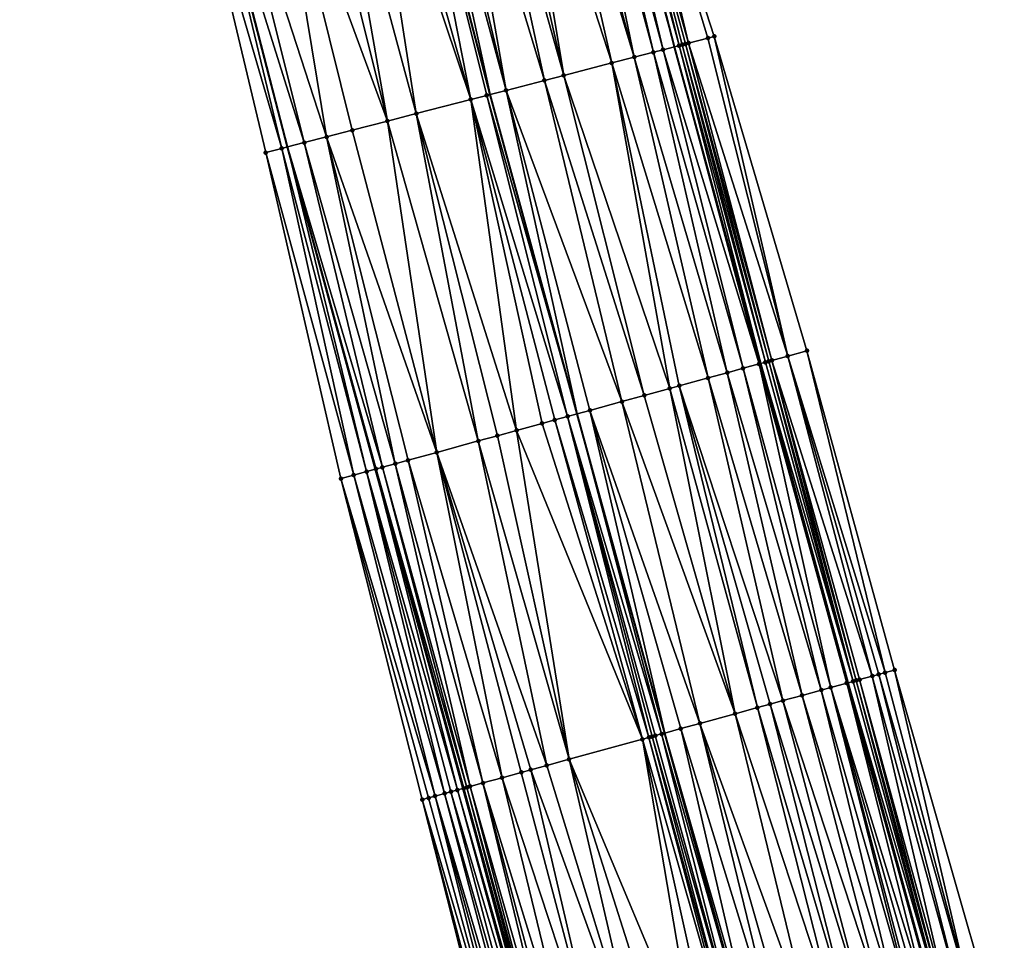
# Model space of a CAD drawing. Header units: feet. Extents: x 2004186 to 2014793, y 836912 to 864902.
# Tile 848 of 974: x 2004364 to 2004424, y 859448 to 859504. Entities that reach past the tile are written whole.
import ezdxf

# ---------------------------------------------------------------- set-up
doc = ezdxf.new("R2010")
doc.units = ezdxf.units.FT
doc.header["$LTSCALE"] = 100
doc.header["$MEASUREMENT"] = 0
for name, color, linetype, lineweight in [('EP_Travel Lane', 5, 'Continuous', 40), ('GPL_Skip Line', 2, 'Continuous', 40), ('Road Shots', 4, 'Continuous', 200), ('Road X-Section', 30, 'Continuous', 13)]:
    doc.layers.add(name, color=color, linetype=linetype, lineweight=lineweight)
doc.layers.add('I-77 SB_MM21-27-Surface-Border', color=7, linetype='Continuous')
doc.layers.add('I-77 SB_MM21-27-Surface-TIN', color=7, linetype='Continuous')

msp = doc.modelspace()

# ---------------------------------------------------------------- linework, layer by layer
at = {"layer": 'EP_Travel Lane'}
for points in [[(2004475.98675831, 859252.9755330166, 446.5739951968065), (2004470.027193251, 859271.9272233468, 446.4479969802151), (2004464.293373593, 859291.0871976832, 446.3012957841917), (2004458.559645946, 859310.2468645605, 446.1088986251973), (2004452.825862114, 859329.4067191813, 445.9444033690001), (2004447.172181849, 859348.4381588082, 445.744362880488), (2004441.629215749, 859367.653598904, 445.5383283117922), (2004436.086240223, 859386.8690716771, 445.3357163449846), (2004430.543256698, 859406.0845721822, 445.1360297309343), (2004425.08506517, 859425.172963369, 444.9390603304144), (2004419.806102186, 859444.4627209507, 444.7434054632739), (2004414.527064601, 859463.7527511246, 444.5783237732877), (2004409.248078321, 859483.0425938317, 444.3922111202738), (2004404.042532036, 859502.1813761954, 444.2028261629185), (2004399.035574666, 859521.5434234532, 443.9982920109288), (2004394.028624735, 859540.9054419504, 443.790683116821), (2004389.021615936, 859560.2676880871, 443.6073706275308)], [(2004453.157249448, 859245.7875541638, 447.2093015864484), (2004447.138044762, 859265.0163735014, 447.1114540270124), (2004441.36635806, 859284.1656426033, 447.065016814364), (2004435.594843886, 859303.3143392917, 446.9334906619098), (2004429.823350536, 859322.46296689, 446.7916857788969), (2004424.055859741, 859341.7796547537, 446.6171872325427), (2004418.509860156, 859360.9946002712, 446.4480281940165), (2004412.963892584, 859380.209434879, 446.267231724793), (2004407.417962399, 859399.4241399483, 446.0728171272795), (2004401.865261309, 859418.803356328, 445.8417982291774), (2004396.566951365, 859438.0880190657, 445.6690462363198), (2004391.268674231, 859457.372562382, 445.4828924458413), (2004385.970386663, 859476.6571436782, 445.3010092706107), (2004380.654695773, 859496.1241881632, 445.1100452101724), (2004375.632006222, 859515.482102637, 444.9002794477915), (2004370.609287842, 859534.8401282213, 444.7023760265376), (2004365.586536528, 859554.198280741, 444.5180011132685)]]:
    msp.add_polyline3d(points, dxfattribs=at)
at = {"layer": 'GPL_Skip Line'}
msp.add_polyline3d([(2004465.216785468, 859249.5847155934, 446.8984191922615), (2004459.266163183, 859268.6782788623, 446.7735468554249), (2004453.481729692, 859287.8231807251, 446.6568137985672), (2004447.697351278, 859306.9679002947, 446.5129731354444), (2004441.912967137, 859326.1126388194, 446.3719510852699), (2004436.179748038, 859345.272190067, 446.1913368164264), (2004430.637304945, 859364.4879015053, 445.9969830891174), (2004425.094895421, 859383.7034965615, 445.7904081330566), (2004419.552424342, 859402.9193050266, 445.6062430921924), (2004414.049427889, 859422.1459373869, 445.3938099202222), (2004408.75210502, 859441.43062398, 445.1952668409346), (2004403.454733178, 859460.7154888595, 445.016720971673), (2004398.15734861, 859480.0004000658, 444.8433712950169), (2004392.890462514, 859499.2933539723, 444.6593156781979), (2004387.86935726, 859518.651694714, 444.4510891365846), (2004382.848236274, 859538.0100961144, 444.2493343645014), (2004377.827073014, 859557.3686604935, 444.0649682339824)], dxfattribs=at)
at = {"layer": 'I-77 SB_MM21-27-Surface-Border', "color": 3, "linetype": 'ByBlock', "lineweight": -2}
for points in [[(2004390.605744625, 859560.6770719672, 443.4571800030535), (2004395.4332121, 859541.2686868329, 443.6834630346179), (2004400.2607344, 859521.8600903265, 443.8872097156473), (2004406.443673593, 859502.8019879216, 443.9840183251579), (2004412.044776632, 859483.8082062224, 444.1195399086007), (2004417.342091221, 859464.52354977, 444.3214687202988), (2004422.832369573, 859445.2914780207, 444.4795157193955), (2004428.129737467, 859426.0066275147, 444.6596747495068), (2004433.582557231, 859406.9585405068, 444.8775858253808), (2004439.124988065, 859387.7428715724, 445.0763972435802), (2004444.667379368, 859368.5273396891, 445.2896172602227), (2004450.209845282, 859349.3115491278, 445.4756623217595), (2004455.698914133, 859330.2728898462, 445.6865647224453), (2004461.291712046, 859311.0707498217, 445.8935783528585), (2004466.693026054, 859291.8108696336, 446.1162304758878), (2004472.4773432, 859272.6663528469, 446.2902183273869), (2004478.189264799, 859253.6681932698, 446.3872762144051)], [(2004452.626173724, 859245.6203115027, 447.2192829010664), (2004445.672324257, 859264.5737021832, 447.1361077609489), (2004440.079231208, 859283.7768190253, 447.0743429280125), (2004433.720422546, 859302.7482470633, 446.9668389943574), (2004427.361654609, 859321.7195403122, 446.8392838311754), (2004421.381651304, 859341.0088163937, 446.6648147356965), (2004415.646929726, 859360.1694901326, 446.5113461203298), (2004410.104497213, 859379.3851648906, 446.3131526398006), (2004404.562076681, 859398.6007981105, 446.1105791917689), (2004399.005404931, 859418.01829947, 445.8959181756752), (2004393.708044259, 859437.3031236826, 445.7128120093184), (2004388.796426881, 859456.6937879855, 445.5171840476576), (2004383.884774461, 859476.0845798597, 445.3358777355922), (2004379.337716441, 859495.7829272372, 445.1433361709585), (2004374.703825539, 859515.24159274, 444.9241392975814), (2004369.101899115, 859534.4494449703, 444.7322139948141), (2004364.467934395, 859553.9083950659, 444.5433729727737)]]:
    msp.add_polyline3d(points, dxfattribs=at)
at = {"layer": 'I-77 SB_MM21-27-Surface-TIN', "color": 128, "linetype": 'ByBlock', "lineweight": -2}
for points in [[(2004398.905280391, 859521.5097393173, 444.0094065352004), (2004404.042532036, 859502.1813761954, 444.2028261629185), (2004399.035574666, 859521.5434234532, 443.9982920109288)], [(2004399.486182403, 859521.6599161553, 443.9598537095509), (2004399.035574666, 859521.5434234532, 443.9982920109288), (2004404.313646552, 859502.2515438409, 444.1875129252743)], [(2004404.313646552, 859502.2515438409, 444.1875129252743), (2004399.035574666, 859521.5434234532, 443.9982920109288), (2004404.042532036, 859502.1813761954, 444.2028261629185)], [(2004400.2607344, 859521.8600903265, 443.8872097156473), (2004399.486182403, 859521.6599161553, 443.9598537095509), (2004404.894538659, 859502.4017588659, 444.1420341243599)], [(2004399.486182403, 859521.6599161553, 443.9598537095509), (2004404.700901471, 859502.3517121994, 444.159861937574), (2004404.894538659, 859502.4017588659, 444.1420341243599)], [(2004399.486182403, 859521.6599161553, 443.9598537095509), (2004404.507270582, 859502.3016412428, 444.1750981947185), (2004404.700901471, 859502.3517121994, 444.159861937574)], [(2004399.486182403, 859521.6599161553, 443.9598537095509), (2004404.313646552, 859502.2515438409, 444.1875129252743), (2004404.507270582, 859502.3016412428, 444.1750981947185)], [(2004400.2607344, 859521.8600903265, 443.8872097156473), (2004406.056394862, 859502.7019113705, 444.0214644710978), (2004406.443673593, 859502.8019879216, 443.9840183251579)], [(2004400.2607344, 859521.8600903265, 443.8872097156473), (2004404.894538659, 859502.4017588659, 444.1420341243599), (2004406.056394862, 859502.7019113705, 444.0214644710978)], [(2004397.549954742, 859521.15889343, 444.0788035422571), (2004396.388265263, 859520.8580981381, 444.1307920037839), (2004401.603007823, 859501.5498036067, 444.3211379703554)], [(2004398.13079744, 859521.3092989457, 444.0536489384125), (2004397.549954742, 859521.15889343, 444.0788035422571), (2004402.764687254, 859501.8506376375, 444.2732821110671)], [(2004397.549954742, 859521.15889343, 444.0788035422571), (2004401.603007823, 859501.5498036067, 444.3211379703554), (2004402.764687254, 859501.8506376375, 444.2732821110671)], [(2004398.711653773, 859521.4596518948, 444.022885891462), (2004398.13079744, 859521.3092989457, 444.0536489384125), (2004403.345544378, 859502.0009875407, 444.2421937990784)], [(2004398.13079744, 859521.3092989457, 444.0536489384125), (2004402.764687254, 859501.8506376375, 444.2732821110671), (2004403.345544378, 859502.0009875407, 444.2421937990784)], [(2004398.905280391, 859521.5097393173, 444.0094065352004), (2004398.711653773, 859521.4596518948, 444.022885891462), (2004404.042532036, 859502.1813761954, 444.2028261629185)], [(2004398.711653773, 859521.4596518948, 444.022885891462), (2004403.345544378, 859502.0009875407, 444.2421937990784), (2004404.042532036, 859502.1813761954, 444.2028261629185)], [(2004395.80742779, 859520.7076724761, 444.1537971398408), (2004394.064933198, 859520.2563267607, 444.2154796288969), (2004400.247717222, 859501.1988225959, 444.3761189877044)], [(2004396.388265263, 859520.8580981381, 444.1307920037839), (2004395.80742779, 859520.7076724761, 444.1537971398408), (2004401.603007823, 859501.5498036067, 444.3211379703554)], [(2004395.80742779, 859520.7076724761, 444.1537971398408), (2004400.247717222, 859501.1988225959, 444.3761189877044), (2004401.603007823, 859501.5498036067, 444.3211379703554)], [(2004392.903281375, 859519.9553862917, 444.2519787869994), (2004391.935236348, 859519.704609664, 444.2831518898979), (2004397.343540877, 859500.4466518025, 444.4866133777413)], [(2004394.064933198, 859520.2563267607, 444.2154796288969), (2004392.903281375, 859519.9553862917, 444.2519787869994), (2004397.343540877, 859500.4466518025, 444.4866133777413)], [(2004394.064933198, 859520.2563267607, 444.2154796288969), (2004397.343540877, 859500.4466518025, 444.4866133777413), (2004400.247717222, 859501.1988225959, 444.3761189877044)], [(2004390.386336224, 859519.3034753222, 444.3445796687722), (2004389.224636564, 859519.0027192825, 444.4007560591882), (2004393.858510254, 859499.5441201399, 444.6270260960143)], [(2004391.935236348, 859519.704609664, 444.2831518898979), (2004390.386336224, 859519.3034753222, 444.3445796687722), (2004396.181863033, 859500.1458116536, 444.5338165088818)], [(2004390.386336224, 859519.3034753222, 444.3445796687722), (2004393.858510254, 859499.5441201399, 444.6270260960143), (2004396.181863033, 859500.1458116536, 444.5338165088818)], [(2004391.935236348, 859519.704609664, 444.2831518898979), (2004396.181863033, 859500.1458116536, 444.5338165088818), (2004397.343540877, 859500.4466518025, 444.4866133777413)], [(2004386.320478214, 859518.2504791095, 444.5038467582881), (2004391.72880324, 859498.9924422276, 444.6988800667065), (2004387.86935726, 859518.651694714, 444.4510891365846)], [(2004388.643796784, 859518.8523025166, 444.4247103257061), (2004387.86935726, 859518.651694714, 444.4510891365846), (2004392.890462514, 859499.2933539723, 444.6593156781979)], [(2004392.696852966, 859499.2432007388, 444.6657735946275), (2004392.890462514, 859499.2933539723, 444.6593156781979), (2004387.86935726, 859518.651694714, 444.4510891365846)], [(2004392.696852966, 859499.2432007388, 444.6657735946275), (2004387.86935726, 859518.651694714, 444.4510891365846), (2004391.72880324, 859498.9924422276, 444.6988800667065)], [(2004389.224636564, 859519.0027192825, 444.4007560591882), (2004388.643796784, 859518.8523025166, 444.4247103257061), (2004393.858510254, 859499.5441201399, 444.6270260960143)], [(2004388.643796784, 859518.8523025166, 444.4247103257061), (2004392.890462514, 859499.2933539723, 444.6593156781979), (2004393.858510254, 859499.5441201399, 444.6270260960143)], [(2004385.352420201, 859517.9997525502, 444.5403617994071), (2004383.22266753, 859517.4482506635, 444.6309953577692), (2004388.437394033, 859498.140018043, 444.82795310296)], [(2004386.320478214, 859518.2504791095, 444.5038467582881), (2004385.352420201, 859517.9997525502, 444.5403617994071), (2004391.72880324, 859498.9924422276, 444.6988800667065)], [(2004385.352420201, 859517.9997525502, 444.5403617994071), (2004388.437394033, 859498.140018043, 444.82795310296), (2004391.72880324, 859498.9924422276, 444.6988800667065)], [(2004383.22266753, 859517.4482506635, 444.6309953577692), (2004381.867382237, 859517.0972491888, 444.6837923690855), (2004386.694872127, 859497.6887776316, 444.9008715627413)], [(2004383.22266753, 859517.4482506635, 444.6309953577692), (2004386.694872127, 859497.6887776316, 444.9008715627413), (2004388.437394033, 859498.140018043, 444.82795310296)], [(2004381.867382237, 859517.0972491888, 444.6837923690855), (2004379.737667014, 859516.5456029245, 444.7590219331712), (2004386.694872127, 859497.6887776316, 444.9008715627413)], [(2004379.737667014, 859516.5456029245, 444.7590219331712), (2004376.833510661, 859515.7933550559, 444.8612915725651), (2004383.016259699, 859496.7359857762, 445.0363304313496)], [(2004379.737667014, 859516.5456029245, 444.7590219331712), (2004384.56514857, 859497.1371634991, 444.9795303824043), (2004386.694872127, 859497.6887776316, 444.9008715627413)], [(2004379.737667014, 859516.5456029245, 444.7590219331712), (2004383.016259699, 859496.7359857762, 445.0363304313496), (2004384.56514857, 859497.1371634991, 444.9795303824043)], [(2004376.833510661, 859515.7933550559, 444.8612915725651), (2004375.671855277, 859515.492428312, 444.8992550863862), (2004381.66099538, 859496.3849034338, 445.0805001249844)], [(2004376.833510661, 859515.7933550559, 444.8612915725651), (2004381.66099538, 859496.3849034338, 445.0805001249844), (2004383.016259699, 859496.7359857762, 445.0363304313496)], [(2004374.703825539, 859515.24159274, 444.9241392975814), (2004380.305741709, 859496.0337800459, 445.1202905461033), (2004375.632006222, 859515.482102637, 444.9002794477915)], [(2004374.703825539, 859515.24159274, 444.9241392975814), (2004379.337716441, 859495.7829272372, 445.1433361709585), (2004380.305741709, 859496.0337800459, 445.1202905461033)], [(2004375.671855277, 859515.492428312, 444.8992550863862), (2004375.632006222, 859515.482102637, 444.9002794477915), (2004380.654695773, 859496.1241881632, 445.1100452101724)], [(2004380.305741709, 859496.0337800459, 445.1202905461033), (2004380.654695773, 859496.1241881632, 445.1100452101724), (2004375.632006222, 859515.482102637, 444.9002794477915)], [(2004375.671855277, 859515.492428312, 444.8992550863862), (2004380.654695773, 859496.1241881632, 445.1100452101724), (2004381.66099538, 859496.3849034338, 445.0805001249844)], [(2004406.056394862, 859502.7019113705, 444.0214644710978), (2004404.894538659, 859502.4017588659, 444.1420341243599), (2004410.887339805, 859483.4914393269, 444.2415808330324)], [(2004406.443673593, 859502.8019879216, 443.9840183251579), (2004406.056394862, 859502.7019113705, 444.0214644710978), (2004410.887339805, 859483.4914393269, 444.2415808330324)], [(2004406.443673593, 859502.8019879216, 443.9840183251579), (2004410.887339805, 859483.4914393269, 444.2415808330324), (2004412.044776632, 859483.8082062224, 444.1195399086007)], [(2004403.345544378, 859502.0009875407, 444.2421937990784), (2004402.764687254, 859501.8506376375, 444.2732821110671), (2004408.186848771, 859482.7516070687, 444.4467629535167)], [(2004403.345544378, 859502.0009875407, 444.2421937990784), (2004409.151254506, 859483.0160343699, 444.3960839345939), (2004404.042532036, 859502.1813761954, 444.2028261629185)], [(2004403.345544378, 859502.0009875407, 444.2421937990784), (2004408.186848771, 859482.7516070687, 444.4467629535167), (2004409.151254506, 859483.0160343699, 444.3960839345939)], [(2004404.313646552, 859502.2515438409, 444.1875129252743), (2004404.042532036, 859502.1813761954, 444.2028261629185), (2004409.248078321, 859483.0425938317, 444.3922111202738)], [(2004409.151254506, 859483.0160343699, 444.3960839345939), (2004409.248078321, 859483.0425938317, 444.3922111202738), (2004404.042532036, 859502.1813761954, 444.2028261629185)], [(2004404.507270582, 859502.3016412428, 444.1750981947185), (2004404.313646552, 859502.2515438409, 444.1875129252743), (2004409.537004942, 859483.121848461, 444.3806544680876)], [(2004404.313646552, 859502.2515438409, 444.1875129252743), (2004409.248078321, 859483.0425938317, 444.3922111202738), (2004409.537004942, 859483.121848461, 444.3806544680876)], [(2004404.700901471, 859502.3517121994, 444.159861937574), (2004404.507270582, 859502.3016412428, 444.1750981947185), (2004409.729891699, 859483.1747134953, 444.3682276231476)], [(2004404.507270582, 859502.3016412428, 444.1750981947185), (2004409.537004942, 859483.121848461, 444.3806544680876), (2004409.729891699, 859483.1747134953, 444.3682276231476)], [(2004404.894538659, 859502.4017588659, 444.1420341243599), (2004404.700901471, 859502.3517121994, 444.159861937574), (2004409.922790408, 859483.2275350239, 444.3509210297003)], [(2004404.700901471, 859502.3517121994, 444.159861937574), (2004409.729891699, 859483.1747134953, 444.3682276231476), (2004409.922790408, 859483.2275350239, 444.3509210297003)], [(2004404.894538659, 859502.4017588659, 444.1420341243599), (2004409.922790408, 859483.2275350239, 444.3509210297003), (2004410.887339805, 859483.4914393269, 444.2415808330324)], [(2004401.603007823, 859501.5498036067, 444.3211379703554), (2004400.247717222, 859501.1988225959, 444.3761189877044), (2004406.065213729, 859482.1696574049, 444.5347473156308)], [(2004402.764687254, 859501.8506376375, 444.2732821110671), (2004401.603007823, 859501.5498036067, 444.3211379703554), (2004407.222463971, 859482.4871035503, 444.4888932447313)], [(2004401.603007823, 859501.5498036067, 444.3211379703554), (2004406.065213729, 859482.1696574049, 444.5347473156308), (2004407.222463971, 859482.4871035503, 444.4888932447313)], [(2004402.764687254, 859501.8506376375, 444.2732821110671), (2004407.222463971, 859482.4871035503, 444.4888932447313), (2004408.186848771, 859482.7516070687, 444.4467629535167)], [(2004400.247717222, 859501.1988225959, 444.3761189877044), (2004397.343540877, 859500.4466518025, 444.4866133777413), (2004403.750716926, 859481.5347517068, 444.6249516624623)], [(2004400.247717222, 859501.1988225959, 444.3761189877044), (2004404.329333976, 859481.693504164, 444.6053204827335), (2004406.065213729, 859482.1696574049, 444.5347473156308)], [(2004400.247717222, 859501.1988225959, 444.3761189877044), (2004403.750716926, 859481.5347517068, 444.6249516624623), (2004404.329333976, 859481.693504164, 444.6053204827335)], [(2004396.181863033, 859500.1458116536, 444.5338165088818), (2004393.858510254, 859499.5441201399, 444.6270260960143), (2004400.857585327, 859480.7411581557, 444.7420334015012)], [(2004397.343540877, 859500.4466518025, 444.4866133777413), (2004396.181863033, 859500.1458116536, 444.5338165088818), (2004402.207713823, 859481.1115002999, 444.687225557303)], [(2004396.181863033, 859500.1458116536, 444.5338165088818), (2004400.857585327, 859480.7411581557, 444.7420334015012), (2004402.207713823, 859481.1115002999, 444.687225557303)], [(2004397.343540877, 859500.4466518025, 444.4866133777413), (2004402.207713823, 859481.1115002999, 444.687225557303), (2004403.750716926, 859481.5347517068, 444.6249516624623)], [(2004393.858510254, 859499.5441201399, 444.6270260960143), (2004392.890462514, 859499.2933539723, 444.6593156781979), (2004398.15734861, 859480.0004000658, 444.8433712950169)], [(2004393.858510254, 859499.5441201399, 444.6270260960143), (2004398.15734861, 859480.0004000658, 444.8433712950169), (2004398.928837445, 859480.2120720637, 444.8174268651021)], [(2004393.858510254, 859499.5441201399, 444.6270260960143), (2004398.928837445, 859480.2120720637, 444.8174268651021), (2004400.857585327, 859480.7411581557, 444.7420334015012)], [(2004391.72880324, 859498.9924422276, 444.6988800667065), (2004388.437394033, 859498.140018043, 444.82795310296), (2004394.492751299, 859478.9950503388, 444.9769557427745)], [(2004392.696852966, 859499.2432007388, 444.6657735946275), (2004391.72880324, 859498.9924422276, 444.6988800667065), (2004397.578731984, 859479.8416460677, 444.8628296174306)], [(2004391.72880324, 859498.9924422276, 444.6988800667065), (2004396.807232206, 859479.6300139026, 444.8932418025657), (2004397.578731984, 859479.8416460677, 444.8628296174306)], [(2004391.72880324, 859498.9924422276, 444.6988800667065), (2004396.035744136, 859479.4183391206, 444.918873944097), (2004396.807232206, 859479.6300139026, 444.8932418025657)], [(2004391.72880324, 859498.9924422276, 444.6988800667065), (2004394.492751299, 859478.9950503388, 444.9769557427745), (2004396.035744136, 859479.4183391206, 444.918873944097)], [(2004392.696852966, 859499.2432007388, 444.6657735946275), (2004398.15734861, 859480.0004000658, 444.8433712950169), (2004392.890462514, 859499.2933539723, 444.6593156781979)], [(2004392.696852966, 859499.2432007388, 444.6657735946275), (2004397.578731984, 859479.8416460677, 444.8628296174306), (2004398.15734861, 859480.0004000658, 444.8433712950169)], [(2004388.437394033, 859498.140018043, 444.82795310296), (2004386.694872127, 859497.6887776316, 444.9008715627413), (2004392.178253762, 859478.3601473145, 445.0674599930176)], [(2004388.437394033, 859498.140018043, 444.82795310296), (2004393.335507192, 859478.6775818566, 445.020304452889), (2004394.492751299, 859478.9950503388, 444.9769557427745)], [(2004388.437394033, 859498.140018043, 444.82795310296), (2004392.178253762, 859478.3601473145, 445.0674599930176), (2004393.335507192, 859478.6775818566, 445.020304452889)], [(2004386.694872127, 859497.6887776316, 444.9008715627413), (2004384.56514857, 859497.1371634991, 444.9795303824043), (2004389.67088263, 859477.6723313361, 445.1650162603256)], [(2004386.694872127, 859497.6887776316, 444.9008715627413), (2004389.67088263, 859477.6723313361, 445.1650162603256), (2004392.178253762, 859478.3601473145, 445.0674599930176)], [(2004383.016259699, 859496.7359857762, 445.0363304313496), (2004381.66099538, 859496.3849034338, 445.0805001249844), (2004387.163504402, 859476.9845411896, 445.2654698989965)], [(2004384.56514857, 859497.1371634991, 444.9795303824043), (2004383.016259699, 859496.7359857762, 445.0363304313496), (2004389.67088263, 859477.6723313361, 445.1650162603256)], [(2004383.016259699, 859496.7359857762, 445.0363304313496), (2004387.935005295, 859477.1961692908, 445.2346018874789), (2004389.67088263, 859477.6723313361, 445.1650162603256)], [(2004383.016259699, 859496.7359857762, 445.0363304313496), (2004387.163504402, 859476.9845411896, 445.2654698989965), (2004387.935005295, 859477.1961692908, 445.2346018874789)], [(2004380.305741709, 859496.0337800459, 445.1202905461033), (2004379.337716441, 859495.7829272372, 445.1433361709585), (2004384.656245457, 859476.296316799, 445.3172173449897)], [(2004380.305741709, 859496.0337800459, 445.1202905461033), (2004385.427698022, 859476.5081208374, 445.306083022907), (2004380.654695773, 859496.1241881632, 445.1100452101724)], [(2004380.305741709, 859496.0337800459, 445.1202905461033), (2004384.656245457, 859476.296316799, 445.3172173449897), (2004385.427698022, 859476.5081208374, 445.306083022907)], [(2004381.66099538, 859496.3849034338, 445.0805001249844), (2004380.654695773, 859496.1241881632, 445.1100452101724), (2004386.392012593, 859476.772880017, 445.292628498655)], [(2004385.427698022, 859476.5081208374, 445.306083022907), (2004385.970386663, 859476.6571436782, 445.3010092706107), (2004380.654695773, 859496.1241881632, 445.1100452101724)], [(2004386.006280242, 859476.6670000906, 445.3006736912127), (2004380.654695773, 859496.1241881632, 445.1100452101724), (2004385.970386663, 859476.6571436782, 445.3010092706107)], [(2004386.392012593, 859476.772880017, 445.292628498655), (2004380.654695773, 859496.1241881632, 445.1100452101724), (2004386.006280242, 859476.6670000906, 445.3006736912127)], [(2004381.66099538, 859496.3849034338, 445.0805001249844), (2004386.392012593, 859476.772880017, 445.292628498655), (2004387.163504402, 859476.9845411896, 445.2654698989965)], [(2004379.337716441, 859495.7829272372, 445.1433361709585), (2004383.884774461, 859476.0845798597, 445.3358777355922), (2004384.656245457, 859476.296316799, 445.3172173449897)], [(2004410.887339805, 859483.4914393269, 444.2415808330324), (2004409.922790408, 859483.2275350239, 444.3509210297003), (2004415.991796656, 859464.1538121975, 444.4440867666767)], [(2004412.044776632, 859483.8082062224, 444.1195399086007), (2004410.887339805, 859483.4914393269, 444.2415808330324), (2004416.763395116, 859464.3650851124, 444.3733802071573)], [(2004410.887339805, 859483.4914393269, 444.2415808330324), (2004416.377603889, 859464.259419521, 444.4054657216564), (2004416.763395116, 859464.3650851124, 444.3733802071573)], [(2004410.887339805, 859483.4914393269, 444.2415808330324), (2004415.991796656, 859464.1538121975, 444.4440867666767), (2004416.377603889, 859464.259419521, 444.4054657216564)], [(2004412.044776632, 859483.8082062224, 444.1195399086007), (2004416.763395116, 859464.3650851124, 444.3733802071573), (2004417.342091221, 859464.52354977, 444.3214687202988)], [(2004409.151254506, 859483.0160343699, 444.3960839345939), (2004408.186848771, 859482.7516070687, 444.4467629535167), (2004413.48419538, 859463.46683405, 444.6356159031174)], [(2004409.151254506, 859483.0160343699, 444.3960839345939), (2004414.527064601, 859463.7527511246, 444.5783237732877), (2004409.248078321, 859483.0425938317, 444.3922111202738)], [(2004409.151254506, 859483.0160343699, 444.3960839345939), (2004414.448607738, 859463.7312372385, 444.5822326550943), (2004414.527064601, 859463.7527511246, 444.5783237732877)], [(2004409.151254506, 859483.0160343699, 444.3960839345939), (2004413.48419538, 859463.46683405, 444.6356159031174), (2004414.448607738, 859463.7312372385, 444.5822326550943)], [(2004409.537004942, 859483.121848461, 444.3806544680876), (2004409.248078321, 859483.0425938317, 444.3922111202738), (2004414.834367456, 859463.8370175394, 444.5630133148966)], [(2004414.834367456, 859463.8370175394, 444.5630133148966), (2004409.248078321, 859483.0425938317, 444.3922111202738), (2004414.527064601, 859463.7527511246, 444.5783237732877)], [(2004409.729891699, 859483.1747134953, 444.3682276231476), (2004409.537004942, 859483.121848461, 444.3806544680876), (2004414.834367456, 859463.8370175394, 444.5630133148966)], [(2004409.922790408, 859483.2275350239, 444.3509210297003), (2004409.729891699, 859483.1747134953, 444.3682276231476), (2004415.02725296, 859463.8898871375, 444.5510984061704)], [(2004409.729891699, 859483.1747134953, 444.3682276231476), (2004414.834367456, 859463.8370175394, 444.5630133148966), (2004415.02725296, 859463.8898871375, 444.5510984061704)], [(2004409.922790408, 859483.2275350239, 444.3509210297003), (2004415.2201524, 859463.9427060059, 444.5334935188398), (2004415.991796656, 859464.1538121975, 444.4440867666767)], [(2004409.922790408, 859483.2275350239, 444.3509210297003), (2004415.02725296, 859463.8898871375, 444.5510984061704), (2004415.2201524, 859463.9427060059, 444.5334935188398)], [(2004407.222463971, 859482.4871035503, 444.4888932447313), (2004406.065213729, 859482.1696574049, 444.5347473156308), (2004411.748317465, 859462.9906741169, 444.7054378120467)], [(2004408.186848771, 859482.7516070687, 444.4467629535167), (2004407.222463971, 859482.4871035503, 444.4888932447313), (2004412.905557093, 859463.3081589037, 444.6639182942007)], [(2004407.222463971, 859482.4871035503, 444.4888932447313), (2004411.748317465, 859462.9906741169, 444.7054378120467), (2004412.905557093, 859463.3081589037, 444.6639182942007)], [(2004408.186848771, 859482.7516070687, 444.4467629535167), (2004412.905557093, 859463.3081589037, 444.6639182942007), (2004413.48419538, 859463.46683405, 444.6356159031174)], [(2004404.329333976, 859481.693504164, 444.6053204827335), (2004403.750716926, 859481.5347517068, 444.6249516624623), (2004409.048081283, 859462.249914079, 444.806556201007)], [(2004406.065213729, 859482.1696574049, 444.5347473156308), (2004404.329333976, 859481.693504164, 444.6053204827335), (2004410.591071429, 859462.6732126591, 444.7495739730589)], [(2004404.329333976, 859481.693504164, 444.6053204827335), (2004409.819576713, 859462.4615620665, 444.7779189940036), (2004410.591071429, 859462.6732126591, 444.7495739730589)], [(2004404.329333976, 859481.693504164, 444.6053204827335), (2004409.048081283, 859462.249914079, 444.806556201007), (2004409.819576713, 859462.4615620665, 444.7779189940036)], [(2004406.065213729, 859482.1696574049, 444.5347473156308), (2004410.591071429, 859462.6732126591, 444.7495739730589), (2004411.748317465, 859462.9906741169, 444.7054378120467)], [(2004402.207713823, 859481.1115002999, 444.687225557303), (2004400.857585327, 859480.7411581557, 444.7420334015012), (2004407.697961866, 859461.8795388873, 444.8576568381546)], [(2004403.750716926, 859481.5347517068, 444.6249516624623), (2004402.207713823, 859481.1115002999, 444.687225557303), (2004407.697961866, 859461.8795388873, 444.8576568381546)], [(2004403.750716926, 859481.5347517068, 444.6249516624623), (2004407.697961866, 859461.8795388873, 444.8576568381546), (2004409.048081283, 859462.249914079, 444.806556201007)], [(2004400.857585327, 859480.7411581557, 444.7420334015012), (2004398.928837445, 859480.2120720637, 444.8174268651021), (2004405.576327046, 859461.2975884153, 444.9455497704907)], [(2004400.857585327, 859480.7411581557, 444.7420334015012), (2004405.576327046, 859461.2975884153, 444.9455497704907), (2004407.697961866, 859461.8795388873, 444.8576568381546)], [(2004397.578731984, 859479.8416460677, 444.8628296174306), (2004403.261861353, 859460.6625694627, 445.0230502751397), (2004398.15734861, 859480.0004000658, 444.8433712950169)], [(2004398.928837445, 859480.2120720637, 444.8174268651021), (2004398.15734861, 859480.0004000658, 444.8433712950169), (2004403.454733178, 859460.7154888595, 445.016720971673)], [(2004403.261861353, 859460.6625694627, 445.0230502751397), (2004403.454733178, 859460.7154888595, 445.016720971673), (2004398.15734861, 859480.0004000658, 444.8433712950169)], [(2004398.928837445, 859480.2120720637, 444.8174268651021), (2004403.454733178, 859460.7154888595, 445.016720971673), (2004404.419092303, 859460.9800858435, 444.9850744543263)], [(2004398.928837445, 859480.2120720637, 444.8174268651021), (2004404.419092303, 859460.9800858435, 444.9850744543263), (2004405.576327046, 859461.2975884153, 444.9455497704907)], [(2004396.035744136, 859479.4183391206, 444.918873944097), (2004394.492751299, 859478.9950503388, 444.9769557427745), (2004402.104618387, 859460.3450968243, 445.0659323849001)], [(2004396.807232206, 859479.6300139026, 444.8932418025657), (2004396.035744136, 859479.4183391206, 444.918873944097), (2004402.104618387, 859460.3450968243, 445.0659323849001)], [(2004397.578731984, 859479.8416460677, 444.8628296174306), (2004396.807232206, 859479.6300139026, 444.8932418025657), (2004402.49036686, 859460.450918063, 445.0513047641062)], [(2004396.807232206, 859479.6300139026, 444.8932418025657), (2004402.104618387, 859460.3450968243, 445.0659323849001), (2004402.49036686, 859460.450918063, 445.0513047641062)], [(2004397.578731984, 859479.8416460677, 444.8628296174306), (2004402.876121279, 859460.5567176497, 445.0342485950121), (2004403.261861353, 859460.6625694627, 445.0230502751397)], [(2004397.578731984, 859479.8416460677, 444.8628296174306), (2004402.683247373, 859460.5038058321, 445.0414280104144), (2004402.876121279, 859460.5567176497, 445.0342485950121)], [(2004397.578731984, 859479.8416460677, 444.8628296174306), (2004402.49036686, 859460.450918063, 445.0513047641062), (2004402.683247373, 859460.5038058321, 445.0414280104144)], [(2004394.492751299, 859478.9950503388, 444.9769557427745), (2004393.335507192, 859478.6775818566, 445.020304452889), (2004397.668495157, 859459.128210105, 445.2406023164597)], [(2004394.492751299, 859478.9950503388, 444.9769557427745), (2004397.668495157, 859459.128210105, 445.2406023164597), (2004402.104618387, 859460.3450968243, 445.0659323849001)], [(2004392.178253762, 859478.3601473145, 445.0674599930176), (2004389.67088263, 859477.6723313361, 445.1650162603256), (2004396.318373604, 859458.7578426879, 445.2925749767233)], [(2004393.335507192, 859478.6775818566, 445.020304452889), (2004392.178253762, 859478.3601473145, 445.0674599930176), (2004397.668495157, 859459.128210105, 445.2406023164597)], [(2004392.178253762, 859478.3601473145, 445.0674599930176), (2004396.318373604, 859458.7578426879, 445.2925749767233), (2004397.668495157, 859459.128210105, 445.2406023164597)], [(2004389.67088263, 859477.6723313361, 445.1650162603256), (2004387.935005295, 859477.1961692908, 445.2346018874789), (2004393.618135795, 859458.0170885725, 445.3943576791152)], [(2004389.67088263, 859477.6723313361, 445.1650162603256), (2004395.354002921, 859458.4932877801, 445.3289409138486), (2004396.318373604, 859458.7578426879, 445.2925749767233)], [(2004389.67088263, 859477.6723313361, 445.1650162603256), (2004394.775381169, 859458.3345524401, 445.3504918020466), (2004395.354002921, 859458.4932877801, 445.3289409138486)], [(2004389.67088263, 859477.6723313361, 445.1650162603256), (2004393.618135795, 859458.0170885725, 445.3943576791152), (2004394.775381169, 859458.3345524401, 445.3504918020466)], [(2004387.163504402, 859476.9845411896, 445.2654698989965), (2004386.392012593, 859476.772880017, 445.292628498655), (2004391.689372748, 859457.4880576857, 445.475942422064)], [(2004387.935005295, 859477.1961692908, 445.2346018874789), (2004387.163504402, 859476.9845411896, 445.2654698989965), (2004392.460872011, 859457.6996917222, 445.4457404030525)], [(2004387.163504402, 859476.9845411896, 445.2654698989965), (2004391.689372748, 859457.4880576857, 445.475942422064), (2004392.460872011, 859457.6996917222, 445.4457404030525)], [(2004387.935005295, 859477.1961692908, 445.2346018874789), (2004392.460872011, 859457.6996917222, 445.4457404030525), (2004393.618135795, 859458.0170885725, 445.3943576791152)], [(2004385.427698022, 859476.5081208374, 445.306083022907), (2004384.656245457, 859476.296316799, 445.3172173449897), (2004390.146471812, 859457.0644343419, 445.496498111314)], [(2004385.427698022, 859476.5081208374, 445.306083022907), (2004390.91793231, 859457.2762094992, 445.4821246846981), (2004385.970386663, 859476.6571436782, 445.3010092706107)], [(2004385.427698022, 859476.5081208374, 445.306083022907), (2004390.532200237, 859457.1703285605, 445.4900561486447), (2004390.91793231, 859457.2762094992, 445.4821246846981)], [(2004385.427698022, 859476.5081208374, 445.306083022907), (2004390.146471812, 859457.0644343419, 445.496498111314), (2004390.532200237, 859457.1703285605, 445.4900561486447)], [(2004386.006280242, 859476.6670000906, 445.3006736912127), (2004385.970386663, 859476.6571436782, 445.3010092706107), (2004391.268674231, 859457.372562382, 445.4828924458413)], [(2004390.91793231, 859457.2762094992, 445.4821246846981), (2004391.268674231, 859457.372562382, 445.4828924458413), (2004385.970386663, 859476.6571436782, 445.3010092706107)], [(2004386.392012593, 859476.772880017, 445.292628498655), (2004386.006280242, 859476.6670000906, 445.3006736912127), (2004391.496504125, 859457.435126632, 445.4809642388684)], [(2004386.006280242, 859476.6670000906, 445.3006736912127), (2004391.268674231, 859457.372562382, 445.4828924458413), (2004391.303642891, 859457.3821686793, 445.4829689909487)], [(2004386.006280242, 859476.6670000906, 445.3006736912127), (2004391.303642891, 859457.3821686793, 445.4829689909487), (2004391.496504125, 859457.435126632, 445.4809642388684)], [(2004386.392012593, 859476.772880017, 445.292628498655), (2004391.496504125, 859457.435126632, 445.4809642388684), (2004391.689372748, 859457.4880576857, 445.475942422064)], [(2004384.656245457, 859476.296316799, 445.3172173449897), (2004383.884774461, 859476.0845798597, 445.3358777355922), (2004389.567897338, 859456.9055268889, 445.4987442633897)], [(2004383.884774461, 859476.0845798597, 445.3358777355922), (2004389.182167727, 859456.7996369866, 445.5056703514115), (2004389.567897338, 859456.9055268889, 445.4987442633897)], [(2004383.884774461, 859476.0845798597, 445.3358777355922), (2004388.796426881, 859456.6937879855, 445.5171840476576), (2004389.182167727, 859456.7996369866, 445.5056703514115)], [(2004384.656245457, 859476.296316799, 445.3172173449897), (2004389.567897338, 859456.9055268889, 445.4987442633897), (2004390.146471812, 859457.0644343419, 445.496498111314)], [(2004417.342091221, 859464.52354977, 444.3214687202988), (2004416.763395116, 859464.3650851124, 444.3733802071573), (2004421.867884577, 859445.0273392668, 444.5625592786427)], [(2004417.342091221, 859464.52354977, 444.3214687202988), (2004421.867884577, 859445.0273392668, 444.5625592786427), (2004422.832369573, 859445.2914780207, 444.4795157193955)], [(2004414.834367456, 859463.8370175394, 444.5630133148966), (2004414.527064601, 859463.7527511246, 444.5783237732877), (2004420.131773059, 859444.552029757, 444.7277682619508)], [(2004415.02725296, 859463.8898871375, 444.5510984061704), (2004414.834367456, 859463.8370175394, 444.5630133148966), (2004420.131773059, 859444.552029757, 444.7277682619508)], [(2004415.2201524, 859463.9427060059, 444.5334935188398), (2004415.02725296, 859463.8898871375, 444.5510984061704), (2004420.324658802, 859444.6048984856, 444.7157557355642)], [(2004415.02725296, 859463.8898871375, 444.5510984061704), (2004420.131773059, 859444.552029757, 444.7277682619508), (2004420.324658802, 859444.6048984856, 444.7157557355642)], [(2004415.991796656, 859464.1538121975, 444.4440867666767), (2004415.2201524, 859463.9427060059, 444.5334935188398), (2004420.51755446, 859444.6577311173, 444.6996944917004)], [(2004415.2201524, 859463.9427060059, 444.5334935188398), (2004420.324658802, 859444.6048984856, 444.7157557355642), (2004420.51755446, 859444.6577311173, 444.6996944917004)], [(2004416.377603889, 859464.259419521, 444.4054657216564), (2004415.991796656, 859464.1538121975, 444.4440867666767), (2004421.289183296, 859444.8688934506, 444.6165843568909)], [(2004415.991796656, 859464.1538121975, 444.4440867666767), (2004420.51755446, 859444.6577311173, 444.6996944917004), (2004421.289183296, 859444.8688934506, 444.6165843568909)], [(2004416.763395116, 859464.3650851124, 444.3733802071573), (2004416.377603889, 859464.259419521, 444.4054657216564), (2004421.867884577, 859445.0273392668, 444.5625592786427)], [(2004416.377603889, 859464.259419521, 444.4054657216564), (2004421.289183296, 859444.8688934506, 444.6165843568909), (2004421.867884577, 859445.0273392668, 444.5625592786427)], [(2004412.905557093, 859463.3081589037, 444.6639182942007), (2004411.748317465, 859462.9906741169, 444.7054378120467), (2004417.624315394, 859443.8645287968, 444.8606583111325)], [(2004413.48419538, 859463.46683405, 444.6356159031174), (2004412.905557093, 859463.3081589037, 444.6639182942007), (2004418.395818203, 859444.0761499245, 444.8290080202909)], [(2004412.905557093, 859463.3081589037, 444.6639182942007), (2004417.624315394, 859443.8645287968, 444.8606583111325), (2004418.395818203, 859444.0761499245, 444.8290080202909)], [(2004414.448607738, 859463.7312372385, 444.5822326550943), (2004413.48419538, 859463.46683405, 444.6356159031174), (2004419.360232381, 859444.3405464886, 444.7748812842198)], [(2004413.48419538, 859463.46683405, 444.6356159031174), (2004418.974471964, 859444.234768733, 444.7943863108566), (2004419.360232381, 859444.3405464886, 444.7748812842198)], [(2004413.48419538, 859463.46683405, 444.6356159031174), (2004418.588697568, 859444.1290418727, 444.81959989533), (2004418.974471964, 859444.234768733, 444.7943863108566)], [(2004413.48419538, 859463.46683405, 444.6356159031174), (2004418.395818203, 859444.0761499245, 444.8290080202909), (2004418.588697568, 859444.1290418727, 444.81959989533)], [(2004414.448607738, 859463.7312372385, 444.5822326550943), (2004419.806102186, 859444.4627209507, 444.7434054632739), (2004414.527064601, 859463.7527511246, 444.5783237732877)], [(2004414.448607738, 859463.7312372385, 444.5822326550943), (2004419.746015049, 859444.44624324, 444.7462905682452), (2004419.806102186, 859444.4627209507, 444.7434054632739)], [(2004414.448607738, 859463.7312372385, 444.5822326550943), (2004419.360232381, 859444.3405464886, 444.7748812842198), (2004419.746015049, 859444.44624324, 444.7462905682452)], [(2004420.131773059, 859444.552029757, 444.7277682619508), (2004414.527064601, 859463.7527511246, 444.5783237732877), (2004419.806102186, 859444.4627209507, 444.7434054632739)], [(2004410.591071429, 859462.6732126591, 444.7495739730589), (2004409.819576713, 859462.4615620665, 444.7779189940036), (2004415.695573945, 859443.3354192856, 444.9334252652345)], [(2004411.748317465, 859462.9906741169, 444.7054378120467), (2004410.591071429, 859462.6732126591, 444.7495739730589), (2004416.852822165, 859443.6528727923, 444.8883967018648)], [(2004410.591071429, 859462.6732126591, 444.7495739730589), (2004415.695573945, 859443.3354192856, 444.9334252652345), (2004416.852822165, 859443.6528727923, 444.8883967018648)], [(2004411.748317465, 859462.9906741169, 444.7054378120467), (2004416.852822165, 859443.6528727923, 444.8883967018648), (2004417.624315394, 859443.8645287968, 444.8606583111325)], [(2004409.048081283, 859462.249914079, 444.806556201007), (2004407.697961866, 859461.8795388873, 444.8576568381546), (2004413.959709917, 859442.8592087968, 444.9975775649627)], [(2004409.819576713, 859462.4615620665, 444.7779189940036), (2004409.048081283, 859462.249914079, 444.806556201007), (2004414.731207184, 859443.0708500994, 444.968190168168)], [(2004409.048081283, 859462.249914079, 444.806556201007), (2004413.959709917, 859442.8592087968, 444.9975775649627), (2004414.731207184, 859443.0708500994, 444.968190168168)], [(2004409.819576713, 859462.4615620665, 444.7779189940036), (2004414.731207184, 859443.0708500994, 444.968190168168), (2004415.695573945, 859443.3354192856, 444.9334252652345)], [(2004407.697961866, 859461.8795388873, 444.8576568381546), (2004405.576327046, 859461.2975884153, 444.9455497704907), (2004412.416716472, 859442.4359222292, 445.0559079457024)], [(2004407.697961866, 859461.8795388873, 444.8576568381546), (2004412.416716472, 859442.4359222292, 445.0559079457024), (2004413.959709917, 859442.8592087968, 444.9975775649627)], [(2004404.419092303, 859460.9800858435, 444.9850744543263), (2004403.454733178, 859460.7154888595, 445.016720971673), (2004408.944973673, 859441.483554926, 445.1902328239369)], [(2004405.576327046, 859461.2975884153, 444.9455497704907), (2004404.419092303, 859460.9800858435, 444.9850744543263), (2004410.295090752, 859441.8539386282, 445.1400860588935)], [(2004404.419092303, 859460.9800858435, 444.9850744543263), (2004408.944973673, 859441.483554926, 445.1902328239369), (2004410.295090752, 859441.8539386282, 445.1400860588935)], [(2004405.576327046, 859461.2975884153, 444.9455497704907), (2004411.066589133, 859442.0655758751, 445.110243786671), (2004412.416716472, 859442.4359222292, 445.0559079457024)], [(2004405.576327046, 859461.2975884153, 444.9455497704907), (2004410.295090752, 859441.8539386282, 445.1400860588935), (2004411.066589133, 859442.0655758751, 445.110243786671)], [(2004402.104618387, 859460.3450968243, 445.0659323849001), (2004397.668495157, 859459.128210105, 445.2406023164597), (2004405.473232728, 859440.5311808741, 445.3238007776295)], [(2004402.49036686, 859460.450918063, 445.0513047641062), (2004402.104618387, 859460.3450968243, 445.0659323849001), (2004407.594880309, 859441.1130848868, 445.2306957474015)], [(2004402.104618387, 859460.3450968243, 445.0659323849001), (2004406.437617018, 859440.7956862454, 445.2818782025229), (2004407.594880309, 859441.1130848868, 445.2306957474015)], [(2004402.104618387, 859460.3450968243, 445.0659323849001), (2004405.473232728, 859440.5311808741, 445.3238007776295), (2004406.437617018, 859440.7956862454, 445.2818782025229)], [(2004402.683247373, 859460.5038058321, 445.0414280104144), (2004402.49036686, 859460.450918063, 445.0513047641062), (2004407.787758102, 859441.1659825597, 445.2219297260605)], [(2004402.49036686, 859460.450918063, 445.0513047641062), (2004407.594880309, 859441.1130848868, 445.2306957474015), (2004407.787758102, 859441.1659825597, 445.2219297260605)], [(2004402.876121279, 859460.5567176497, 445.0342485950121), (2004402.683247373, 859460.5038058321, 445.0414280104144), (2004408.173499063, 859441.2718311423, 445.210368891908)], [(2004402.683247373, 859460.5038058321, 445.0414280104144), (2004407.787758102, 859441.1659825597, 445.2219297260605), (2004408.173499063, 859441.2718311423, 445.210368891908)], [(2004403.261861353, 859460.6625694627, 445.0230502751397), (2004402.876121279, 859460.5567176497, 445.0342485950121), (2004408.173499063, 859441.2718311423, 445.210368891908)], [(2004403.261861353, 859460.6625694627, 445.0230502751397), (2004408.75210502, 859441.43062398, 445.1952668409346), (2004403.454733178, 859460.7154888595, 445.016720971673)], [(2004403.261861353, 859460.6625694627, 445.0230502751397), (2004408.173499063, 859441.2718311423, 445.210368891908), (2004408.75210502, 859441.43062398, 445.1952668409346)], [(2004408.944973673, 859441.483554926, 445.1902328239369), (2004403.454733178, 859460.7154888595, 445.016720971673), (2004408.75210502, 859441.43062398, 445.1952668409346)], [(2004397.668495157, 859459.128210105, 445.2406023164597), (2004396.318373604, 859458.7578426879, 445.2925749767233), (2004402.194336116, 859439.6318262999, 445.4622646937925)], [(2004397.668495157, 859459.128210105, 445.2406023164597), (2004403.737336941, 859440.0550860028, 445.4009211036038), (2004405.473232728, 859440.5311808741, 445.3238007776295)], [(2004397.668495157, 859459.128210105, 445.2406023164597), (2004402.194336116, 859439.6318262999, 445.4622646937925), (2004403.737336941, 859440.0550860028, 445.4009211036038)], [(2004395.354002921, 859458.4932877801, 445.3289409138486), (2004394.775381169, 859458.3345524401, 445.3504918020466), (2004399.879845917, 859438.9968965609, 445.5497728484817)], [(2004396.318373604, 859458.7578426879, 445.2925749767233), (2004395.354002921, 859458.4932877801, 445.3289409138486), (2004402.194336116, 859439.6318262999, 445.4622646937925)], [(2004395.354002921, 859458.4932877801, 445.3289409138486), (2004399.879845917, 859438.9968965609, 445.5497728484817), (2004402.194336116, 859439.6318262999, 445.4622646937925)], [(2004393.618135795, 859458.0170885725, 445.3943576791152), (2004392.460872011, 859457.6996917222, 445.4457404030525), (2004398.336840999, 859438.5736517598, 445.6127878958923)], [(2004394.775381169, 859458.3345524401, 445.3504918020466), (2004393.618135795, 859458.0170885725, 445.3943576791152), (2004399.879845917, 859438.9968965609, 445.5497728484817)], [(2004393.618135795, 859458.0170885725, 445.3943576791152), (2004398.336840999, 859438.5736517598, 445.6127878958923), (2004399.879845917, 859438.9968965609, 445.5497728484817)], [(2004390.91793231, 859457.2762094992, 445.4821246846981), (2004396.408142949, 859438.0443842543, 445.6678337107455), (2004391.268674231, 859457.372562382, 445.4828924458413)], [(2004391.303642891, 859457.3821686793, 445.4829689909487), (2004391.268674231, 859457.372562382, 445.4828924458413), (2004396.600995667, 859438.0973732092, 445.6693061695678)], [(2004396.408142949, 859438.0443842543, 445.6678337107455), (2004396.566951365, 859438.0880190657, 445.6690462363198), (2004391.268674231, 859457.372562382, 445.4828924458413)], [(2004396.600995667, 859438.0973732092, 445.6693061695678), (2004391.268674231, 859457.372562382, 445.4828924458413), (2004396.566951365, 859438.0880190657, 445.6690462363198)], [(2004391.496504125, 859457.435126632, 445.4809642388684), (2004391.303642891, 859457.3821686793, 445.4829689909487), (2004396.600995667, 859438.0973732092, 445.6693061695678)], [(2004391.689372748, 859457.4880576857, 445.475942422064), (2004391.496504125, 859457.435126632, 445.4809642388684), (2004396.793855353, 859438.1503367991, 445.6679335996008)], [(2004391.496504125, 859457.435126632, 445.4809642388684), (2004396.600995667, 859438.0973732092, 445.6693061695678), (2004396.793855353, 859438.1503367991, 445.6679335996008)], [(2004392.460872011, 859457.6996917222, 445.4457404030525), (2004391.689372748, 859457.4880576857, 445.475942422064), (2004397.179605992, 859438.2561501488, 445.6524209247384)], [(2004391.689372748, 859457.4880576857, 445.475942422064), (2004396.793855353, 859438.1503367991, 445.6679335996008), (2004397.179605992, 859438.2561501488, 445.6524209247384)], [(2004392.460872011, 859457.6996917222, 445.4457404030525), (2004397.565342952, 859438.3620132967, 445.6424937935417), (2004398.336840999, 859438.5736517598, 445.6127878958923)], [(2004392.460872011, 859457.6996917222, 445.4457404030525), (2004397.179605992, 859438.2561501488, 445.6524209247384), (2004397.565342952, 859438.3620132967, 445.6424937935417)], [(2004389.182167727, 859456.7996369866, 445.5056703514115), (2004388.796426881, 859456.6937879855, 445.5171840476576), (2004394.479503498, 859437.5149034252, 445.6989524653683)], [(2004388.796426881, 859456.6937879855, 445.5171840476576), (2004393.900905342, 859437.3560821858, 445.7108688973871), (2004394.479503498, 859437.5149034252, 445.6989524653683)], [(2004388.796426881, 859456.6937879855, 445.5171840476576), (2004393.708044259, 859437.3031236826, 445.7128120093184), (2004393.900905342, 859437.3560821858, 445.7108688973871)], [(2004389.567897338, 859456.9055268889, 445.4987442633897), (2004389.182167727, 859456.7996369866, 445.5056703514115), (2004394.479503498, 859437.5149034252, 445.6989524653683)], [(2004390.146471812, 859457.0644343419, 445.496498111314), (2004389.567897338, 859456.9055268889, 445.4987442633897), (2004395.25096186, 859437.7266863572, 445.6854506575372)], [(2004389.567897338, 859456.9055268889, 445.4987442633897), (2004394.865229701, 859437.6208057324, 445.6934175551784), (2004395.25096186, 859437.7266863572, 445.6854506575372)], [(2004389.567897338, 859456.9055268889, 445.4987442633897), (2004394.479503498, 859437.5149034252, 445.6989524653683), (2004394.865229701, 859437.6208057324, 445.6934175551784)], [(2004390.532200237, 859457.1703285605, 445.4900561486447), (2004390.146471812, 859457.0644343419, 445.496498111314), (2004395.636677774, 859437.8326261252, 445.6841174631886)], [(2004390.146471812, 859457.0644343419, 445.496498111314), (2004395.25096186, 859437.7266863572, 445.6854506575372), (2004395.636677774, 859437.8326261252, 445.6841174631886)], [(2004390.91793231, 859457.2762094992, 445.4821246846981), (2004390.532200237, 859457.1703285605, 445.4900561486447), (2004396.215284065, 859437.9914177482, 445.6688791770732)], [(2004390.532200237, 859457.1703285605, 445.4900561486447), (2004395.636677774, 859437.8326261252, 445.6841174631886), (2004396.215284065, 859437.9914177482, 445.6688791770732)], [(2004390.91793231, 859457.2762094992, 445.4821246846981), (2004396.215284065, 859437.9914177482, 445.6688791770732), (2004396.408142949, 859438.0443842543, 445.6678337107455)]]:
    msp.add_3dface(points, dxfattribs=at)
at = {"layer": 'Road Shots', "lineweight": 100}
for p in [(2004406.056394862, 859502.7019113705, 444.0214644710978), (2004406.443673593, 859502.8019879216, 443.9840183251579), (2004403.345544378, 859502.0009875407, 444.2421937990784), (2004404.313646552, 859502.2515438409, 444.1875129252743), (2004404.507270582, 859502.3016412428, 444.1750981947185), (2004404.700901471, 859502.3517121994, 444.159861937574), (2004404.894538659, 859502.4017588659, 444.1420341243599), (2004401.603007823, 859501.5498036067, 444.3211379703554), (2004402.764687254, 859501.8506376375, 444.2732821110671), (2004400.247717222, 859501.1988225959, 444.3761189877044), (2004396.181863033, 859500.1458116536, 444.5338165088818), (2004397.343540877, 859500.4466518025, 444.4866133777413), (2004393.858510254, 859499.5441201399, 444.6270260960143), (2004391.72880324, 859498.9924422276, 444.6988800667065), (2004392.696852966, 859499.2432007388, 444.6657735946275), (2004388.437394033, 859498.140018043, 444.82795310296), (2004386.694872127, 859497.6887776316, 444.9008715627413), (2004383.016259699, 859496.7359857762, 445.0363304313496), (2004384.56514857, 859497.1371634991, 444.9795303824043), (2004380.305741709, 859496.0337800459, 445.1202905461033), (2004381.66099538, 859496.3849034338, 445.0805001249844), (2004379.337716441, 859495.7829272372, 445.1433361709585), (2004410.887339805, 859483.4914393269, 444.2415808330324), (2004412.044776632, 859483.8082062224, 444.1195399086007), (2004409.151254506, 859483.0160343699, 444.3960839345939), (2004409.537004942, 859483.121848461, 444.3806544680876), (2004409.729891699, 859483.1747134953, 444.3682276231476), (2004409.922790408, 859483.2275350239, 444.3509210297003), (2004407.222463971, 859482.4871035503, 444.4888932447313), (2004408.186848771, 859482.7516070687, 444.4467629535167), (2004404.329333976, 859481.693504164, 444.6053204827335), (2004406.065213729, 859482.1696574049, 444.5347473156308), (2004402.207713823, 859481.1115002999, 444.687225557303), (2004403.750716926, 859481.5347517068, 444.6249516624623), (2004400.857585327, 859480.7411581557, 444.7420334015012), (2004398.928837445, 859480.2120720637, 444.8174268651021), (2004396.035744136, 859479.4183391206, 444.918873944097), (2004396.807232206, 859479.6300139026, 444.8932418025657), (2004397.578731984, 859479.8416460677, 444.8628296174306), (2004394.492751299, 859478.9950503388, 444.9769557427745), (2004392.178253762, 859478.3601473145, 445.0674599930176), (2004393.335507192, 859478.6775818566, 445.020304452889), (2004389.67088263, 859477.6723313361, 445.1650162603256), (2004387.163504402, 859476.9845411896, 445.2654698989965), (2004387.935005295, 859477.1961692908, 445.2346018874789), (2004385.427698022, 859476.5081208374, 445.306083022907), (2004386.006280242, 859476.6670000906, 445.3006736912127), (2004386.392012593, 859476.772880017, 445.292628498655), (2004383.884774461, 859476.0845798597, 445.3358777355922), (2004384.656245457, 859476.296316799, 445.3172173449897), (2004417.342091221, 859464.52354977, 444.3214687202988), (2004414.834367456, 859463.8370175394, 444.5630133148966), (2004415.02725296, 859463.8898871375, 444.5510984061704), (2004415.2201524, 859463.9427060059, 444.5334935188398), (2004415.991796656, 859464.1538121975, 444.4440867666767), (2004416.377603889, 859464.259419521, 444.4054657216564), (2004416.763395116, 859464.3650851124, 444.3733802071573), (2004412.905557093, 859463.3081589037, 444.6639182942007), (2004413.48419538, 859463.46683405, 444.6356159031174), (2004414.448607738, 859463.7312372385, 444.5822326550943), (2004410.591071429, 859462.6732126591, 444.7495739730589), (2004411.748317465, 859462.9906741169, 444.7054378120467), (2004409.048081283, 859462.249914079, 444.806556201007), (2004409.819576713, 859462.4615620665, 444.7779189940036), (2004407.697961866, 859461.8795388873, 444.8576568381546), (2004404.419092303, 859460.9800858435, 444.9850744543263), (2004405.576327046, 859461.2975884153, 444.9455497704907), (2004402.104618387, 859460.3450968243, 445.0659323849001), (2004402.49036686, 859460.450918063, 445.0513047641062), (2004402.683247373, 859460.5038058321, 445.0414280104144), (2004402.876121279, 859460.5567176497, 445.0342485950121), (2004403.261861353, 859460.6625694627, 445.0230502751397), (2004397.668495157, 859459.128210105, 445.2406023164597), (2004395.354002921, 859458.4932877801, 445.3289409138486), (2004396.318373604, 859458.7578426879, 445.2925749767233), (2004393.618135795, 859458.0170885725, 445.3943576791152), (2004394.775381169, 859458.3345524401, 445.3504918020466), (2004391.303642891, 859457.3821686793, 445.4829689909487), (2004391.496504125, 859457.435126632, 445.4809642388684), (2004391.689372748, 859457.4880576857, 445.475942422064), (2004392.460872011, 859457.6996917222, 445.4457404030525), (2004388.796426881, 859456.6937879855, 445.5171840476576), (2004389.182167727, 859456.7996369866, 445.5056703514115), (2004389.567897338, 859456.9055268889, 445.4987442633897), (2004390.146471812, 859457.0644343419, 445.496498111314), (2004390.532200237, 859457.1703285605, 445.4900561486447), (2004390.91793231, 859457.2762094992, 445.4821246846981)]:
    msp.add_point(p, dxfattribs=at)
at = {"layer": 'Road X-Section', "extrusion": (0.2510570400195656, -0.9679238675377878, 0.009682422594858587), "elevation": -328708.6286739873, "flags": 128}
msp.add_lwpolyline([(2155970.130468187, 3628.00925523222), (2155971.130468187, 3627.986208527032), (2155972.530468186, 3627.946416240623), (2155973.930468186, 3627.902244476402), (2155975.530468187, 3627.845441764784), (2155977.730468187, 3627.766779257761), (2155979.530468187, 3627.693857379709), (2155982.930468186, 3627.564778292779), (2155983.930468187, 3627.531670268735), (2155985.130468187, 3627.492920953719), (2155987.530468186, 3627.399706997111), (2155988.730468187, 3627.352501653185), (2155991.730468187, 3627.242002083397), (2155993.130468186, 3627.187018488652), (2155994.330468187, 3627.139160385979), (2155994.930468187, 3627.108070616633), (2155995.930468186, 3627.053387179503), (2155996.130468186, 3627.040971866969), (2155996.330468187, 3627.025734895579), (2155996.530468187, 3627.007906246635), (2155997.730468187, 3626.887330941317), (2155998.130468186, 3626.849883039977)], dxfattribs=at)
at = {"layer": 'Road X-Section', "extrusion": (0.2648678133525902, -0.964240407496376, 0.009245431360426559), "elevation": -297840.6760270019, "flags": 128}
msp.add_lwpolyline([(2160447.822339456, 3199.138135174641), (2160448.622339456, 3199.119473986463), (2160449.422339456, 3199.108339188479), (2160450.022339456, 3199.102929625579), (2160450.422339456, 3199.094884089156), (2160451.222339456, 3199.067724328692), (2160452.022339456, 3199.036854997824), (2160453.822339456, 3198.967266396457), (2160456.422339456, 3198.869705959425), (2160457.622339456, 3198.822548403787), (2160458.822339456, 3198.779197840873), (2160460.422339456, 3198.721113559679), (2160461.222339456, 3198.695480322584), (2160462.022339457, 3198.66506683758), (2160463.422339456, 3198.619662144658), (2160465.422339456, 3198.544265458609), (2160466.822339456, 3198.489455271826), (2160468.422339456, 3198.427178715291), (2160469.022339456, 3198.407546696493), (2160470.822339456, 3198.336970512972), (2160472.022339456, 3198.291114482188), (2160473.022339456, 3198.248982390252), (2160474.022339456, 3198.19830120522), (2160474.422339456, 3198.182871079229), (2160474.622339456, 3198.170443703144), (2160474.822339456, 3198.153136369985), (2160475.822339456, 3198.043791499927), (2160477.022339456, 3197.921745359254)], dxfattribs=at)
at = {"layer": 'Road X-Section', "extrusion": (0.2648678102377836, -0.9642404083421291, 0.009245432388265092), "elevation": -297820.6829967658, "flags": 128}
msp.add_lwpolyline([(2160447.421378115, 3199.134903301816), (2160447.821378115, 3199.123389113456), (2160448.221378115, 3199.116462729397), (2160448.821378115, 3199.114216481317), (2160449.221378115, 3199.107774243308), (2160449.621378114, 3199.099842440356), (2160450.021378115, 3199.100686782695), (2160450.221378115, 3199.098681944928), (2160450.421378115, 3199.09365991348), (2160451.221378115, 3199.063456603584), (2160452.421378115, 3199.012071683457), (2160453.621378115, 3198.968203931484), (2160454.221378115, 3198.946652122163), (2160455.221378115, 3198.910284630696), (2160456.621378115, 3198.85830974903), (2160461.221378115, 3198.683632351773), (2160461.621378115, 3198.669004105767), (2160461.821378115, 3198.659126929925), (2160462.021378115, 3198.651947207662), (2160462.421378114, 3198.640748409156), (2160463.621378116, 3198.602770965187), (2160464.821378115, 3198.563244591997), (2160467.021378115, 3198.475347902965), (2160468.421378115, 3198.424245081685), (2160469.221378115, 3198.395606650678), (2160470.021378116, 3198.367260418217), (2160471.221378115, 3198.32312237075), (2160472.421378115, 3198.281601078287), (2160473.021378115, 3198.253297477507), (2160474.021378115, 3198.199911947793), (2160474.421378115, 3198.180691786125), (2160474.621378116, 3198.168776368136), (2160474.821378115, 3198.151170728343), (2160475.621378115, 3198.061760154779), (2160476.021378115, 3198.023137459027), (2160476.421378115, 3197.991050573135), (2160477.021378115, 3197.939136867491)], dxfattribs=at)

doc.saveas('drawing.dxf')
